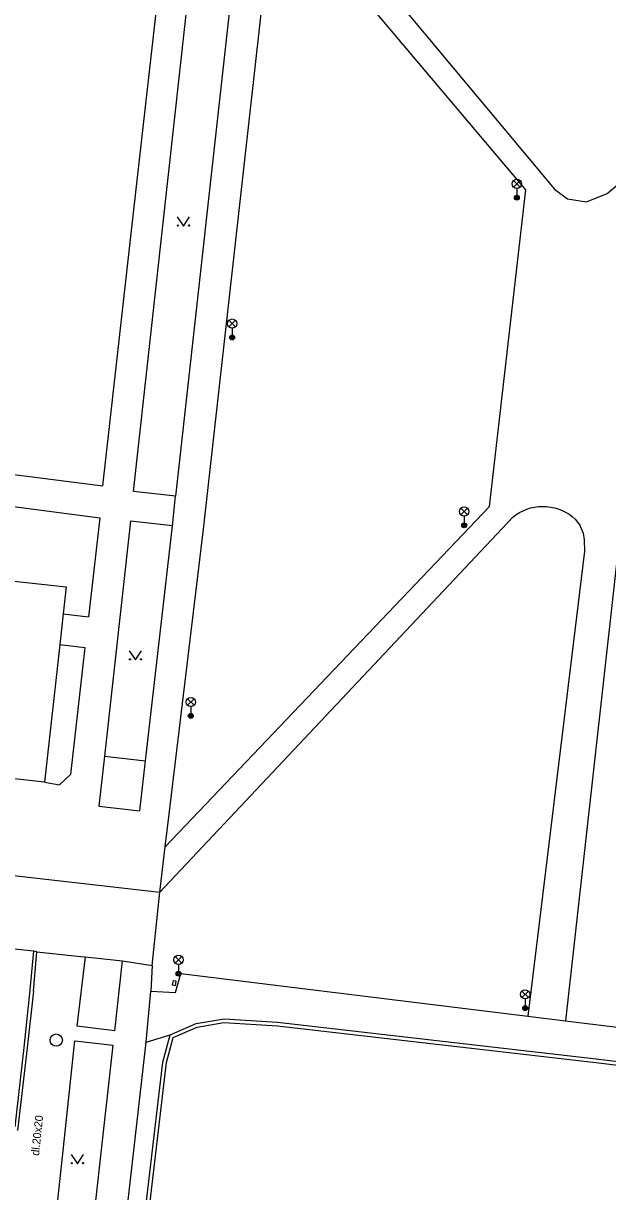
# Model space of a CAD drawing. Extents: x -595546 to -593986, y -1160845 to -1159202.
# Drawn here: x -594289.5 to -594242, y -1160155.2 to -1160060.3 of the extents above; entities that cross this region are included whole.
import ezdxf

# ---------------------------------------------------------------- set-up
doc = ezdxf.new("R2010")
doc.units = 0
for name, color, linetype in [('Level 27', 7, 'Continuous'), ('Level 33', 7, 'Continuous'), ('Level 36', 7, 'Continuous'), ('silnoproud - povrch.  znaky a  RIS  skut. velikost', 7, 'Continuous'), ('Specificka linie pasportu komunikaci', 7, 'Continuous'), ('TM - budovy zdene_ betonove - VP', 7, 'Continuous'), ('TM - chodniky - VP', 7, 'Continuous'), ('TM - komunikace - VP', 7, 'Continuous'), ('TM - letecke snimky - pomocna linie', 7, 'Continuous'), ('TM - plot drateny_ kovovy - VP', 7, 'Continuous'), ('TM - podezdivka plotu - VP', 7, 'Continuous'), ('TM - popis povrchu', 7, 'Continuous'), ('TM - rozhrani mezi zpev. plochami mezi sebou - VP', 7, 'Continuous')]:
    doc.layers.add(name, color=color, linetype=linetype)

msp = doc.modelspace()

# ---------------------------------------------------------------- linework, layer by layer
at = {"layer": 'Level 27'}
msp.add_circle((-594286.79, -1160142.89), 0.5, dxfattribs=at)
at = {"layer": 'Level 33'}
for p, q in [((-594249.675, -1160073.62), (-594249.145, -1160073.09)), ((-594249.675, -1160073.09), (-594249.145, -1160073.62)), ((-594249.41, -1160073.73), (-594249.41, -1160074.48)), ((-594272.775, -1160084.97), (-594272.245, -1160084.44)), ((-594272.775, -1160084.44), (-594272.245, -1160084.97)), ((-594272.51, -1160085.08), (-594272.51, -1160085.83)), ((-594253.945, -1160100.23), (-594253.415, -1160099.7)), ((-594253.945, -1160099.7), (-594253.415, -1160100.23)), ((-594253.68, -1160100.34), (-594253.68, -1160101.09)), ((-594276.135, -1160115.7), (-594275.605, -1160115.17)), ((-594276.135, -1160115.17), (-594275.605, -1160115.7)), ((-594275.87, -1160115.81), (-594275.87, -1160116.56)), ((-594277.125, -1160136.63), (-594276.595, -1160136.1)), ((-594277.125, -1160136.1), (-594276.595, -1160136.63)), ((-594276.86, -1160136.74), (-594276.86, -1160137.49)), ((-594248.995, -1160139.44), (-594248.465, -1160138.91)), ((-594248.995, -1160138.91), (-594248.465, -1160139.44)), ((-594248.73, -1160139.55), (-594248.73, -1160140.3))]:
    msp.add_line(p, q, dxfattribs=at)
for centre, radius in [((-594249.41, -1160073.355), 0.375), ((-594249.41, -1160074.48), 0.2), ((-594249.41, -1160074.48), 0.145), ((-594249.41, -1160074.48), 0.0876), ((-594272.51, -1160084.705), 0.375), ((-594272.51, -1160085.83), 0.2), ((-594272.51, -1160085.83), 0.145), ((-594272.51, -1160085.83), 0.0876), ((-594253.68, -1160099.965), 0.375), ((-594253.68, -1160101.09), 0.2), ((-594253.68, -1160101.09), 0.145), ((-594253.68, -1160101.09), 0.0876), ((-594275.87, -1160115.435), 0.375), ((-594275.87, -1160116.56), 0.2), ((-594275.87, -1160116.56), 0.145), ((-594275.87, -1160116.56), 0.0876), ((-594276.86, -1160136.365), 0.375), ((-594276.86, -1160137.49), 0.2), ((-594276.86, -1160137.49), 0.145), ((-594276.86, -1160137.49), 0.0876), ((-594248.73, -1160139.175), 0.375), ((-594248.73, -1160140.3), 0.2), ((-594248.73, -1160140.3), 0.145), ((-594248.73, -1160140.3), 0.0876)]:
    msp.add_circle(centre, radius, dxfattribs=at)
at = {"layer": 'Level 36'}
for points in [[(-594276.97, -1160076.04), (-594276.47, -1160076.79), (-594275.97, -1160076.04)], [(-594280.86, -1160111.27), (-594280.36, -1160112.02), (-594279.86, -1160111.27)], [(-594285.57, -1160152.18), (-594285.07, -1160152.93), (-594284.57, -1160152.18)]]:
    msp.add_lwpolyline(points, dxfattribs=at)
for centre in [(-594276.92, -1160076.74), (-594276.021, -1160076.74), (-594280.81, -1160111.97), (-594279.911, -1160111.97), (-594285.52, -1160152.88), (-594284.621, -1160152.88)]:
    msp.add_circle(centre, 0.05, dxfattribs=at)
at = {"layer": 'silnoproud - povrch.  znaky a  RIS  skut. velikost'}
for points in [[(-594277.34, -1160138.44), (-594277.27, -1160138.05)], [(-594277.14, -1160138.47), (-594277.34, -1160138.44)], [(-594277.27, -1160138.05), (-594277.07, -1160138.09)], [(-594277.07, -1160138.09), (-594277.14, -1160138.47)]]:
    msp.add_lwpolyline(points, dxfattribs=at)
at = {"layer": 'Specificka linie pasportu komunikaci'}
for points in [[(-594277.36, -1160101.13), (-594277.11, -1160098.72)], [(-594282.87, -1160119.82), (-594279.54, -1160120.21)], [(-594288.36, -1160135.71), (-594288.64, -1160135.68), (-594311.64, -1160133.26)], [(-594279.5, -1160143.06), (-594279.11, -1160138.91)]]:
    msp.add_lwpolyline(points, dxfattribs=at)
at = {"layer": 'TM - budovy zdene_ betonove - VP'}
for points in [[(-594299.46, -1160104.61), (-594285.98, -1160106.09)], [(-594285.98, -1160106.09), (-594286.23, -1160108.28)], [(-594286.23, -1160108.28), (-594286.51, -1160110.77)], [(-594286.51, -1160110.77), (-594287.75, -1160121.95)], [(-594287.75, -1160121.95), (-594301.21, -1160120.45)]]:
    msp.add_lwpolyline(points, dxfattribs=at)
at = {"layer": 'TM - chodniky - VP'}
for points in [[(-594280.53, -1160075.71), (-594278.24, -1160055.59)], [(-594280.53, -1160098.33), (-594275.84, -1160055.89)], [(-594272.41, -1160056.27), (-594277.11, -1160098.72)], [(-594274.83, -1160101.39), (-594269.84, -1160056.63)], [(-594283.01, -1160097.88), (-594280.53, -1160075.71)], [(-594305.52, -1160095), (-594283.01, -1160097.88)], [(-594305.95, -1160097.5), (-594283.26, -1160100.49)], [(-594277.11, -1160098.72), (-594280.53, -1160098.33)], [(-594283.26, -1160100.49), (-594284.18, -1160108.51)], [(-594280.76, -1160100.75), (-594282.87, -1160119.82)], [(-594277.36, -1160101.13), (-594280.76, -1160100.75)], [(-594279.54, -1160120.21), (-594277.36, -1160101.13)], [(-594277.61, -1160124.55), (-594274.83, -1160101.39)], [(-594286.23, -1160108.28), (-594284.18, -1160108.51)], [(-594286.51, -1160110.77), (-594284.46, -1160111)], [(-594284.46, -1160111), (-594285.64, -1160121.31)], [(-594282.87, -1160119.82), (-594283.32, -1160123.9)], [(-594280.01, -1160124.28), (-594279.54, -1160120.21)], [(-594285.64, -1160121.31), (-594286.52, -1160122.17)], [(-594287.75, -1160121.95), (-594286.52, -1160122.17)], [(-594283.32, -1160123.9), (-594280.01, -1160124.28)], [(-594277.94, -1160127.2), (-594277.61, -1160124.55)], [(-594278.39, -1160130.88), (-594277.94, -1160127.2)], [(-594284.45, -1160136.14), (-594285.12, -1160141.76)], [(-594282.04, -1160142.15), (-594281.41, -1160136.46)], [(-594278.99, -1160136.84), (-594279.11, -1160138.91)], [(-594277.1, -1160139.03), (-594276.68, -1160137.49)], [(-594276.68, -1160137.49), (-594248.52, -1160140.95)], [(-594279.11, -1160138.91), (-594277.1, -1160139.03)], [(-594248.52, -1160140.95), (-594245.454, -1160141.325)], [(-594245.454, -1160141.325), (-594183.61, -1160148.91)], [(-594282.04, -1160142.15), (-594285.12, -1160141.76)], [(-594279.5, -1160143.06), (-594277.55, -1160142.45)], [(-594287.38, -1160212.89), (-594283.38, -1160177.31), (-594279.5, -1160143.06)], [(-594286.86, -1160157.64), (-594286.11, -1160150.84), (-594285.28, -1160142.95)], [(-594285.28, -1160142.95), (-594282.17, -1160143.3)], [(-594284.28, -1160162.26), (-594282.17, -1160143.3)]]:
    msp.add_lwpolyline(points, dxfattribs=at)
at = {"layer": 'TM - komunikace - VP'}
for points in [[(-594343.63, -1160123.44), (-594278.39, -1160130.88)], [(-594278.99, -1160136.84), (-594278.39, -1160130.88)], [(-594288.64, -1160138.91), (-594288.36, -1160135.71)], [(-594288.36, -1160135.71), (-594284.79, -1160136.1)], [(-594284.79, -1160136.1), (-594284.45, -1160136.14), (-594281.41, -1160136.46)], [(-594281.41, -1160136.46), (-594278.99, -1160136.84)], [(-594288.64, -1160138.91), (-594289.15, -1160143.51), (-594289.92, -1160150.23)]]:
    msp.add_lwpolyline(points, dxfattribs=at)
at = {"layer": 'TM - letecke snimky - pomocna linie'}
for points in [[(-594277.94, -1160127.2), (-594251.62, -1160099.55), (-594248.68, -1160073.83), (-594268.099, -1160050.814)], [(-594265.25, -1160051.1), (-594246.345, -1160073.802), (-594245.291, -1160074.568), (-594243.745, -1160074.814), (-594242.078, -1160074.141), (-594241.192, -1160073.392), (-594240.59, -1160072.32), (-594238.944, -1160057.345), (-594240.104, -1160054.877)], [(-594249.72, -1160100.42), (-594249.46, -1160100.22), (-594249.19, -1160100.05), (-594248.9, -1160099.9), (-594248.6, -1160099.78), (-594248.29, -1160099.68), (-594247.97, -1160099.61), (-594247.65, -1160099.56), (-594247.32, -1160099.55), (-594247, -1160099.56), (-594246.68, -1160099.6), (-594246.36, -1160099.66), (-594246.05, -1160099.76), (-594245.74, -1160099.88), (-594245.45, -1160100.02), (-594245.17, -1160100.19), (-594244.91, -1160100.38), (-594244.67, -1160100.6), (-594244.308, -1160101.075), (-594244.174, -1160101.34), (-594244.032, -1160101.727), (-594243.931, -1160102.265), (-594243.914, -1160103.194)], [(-594278.39, -1160130.88), (-594249.72, -1160100.42)], [(-594215.99, -1160102.42), (-594240.819, -1160099.84), (-594245.454, -1160141.325)], [(-594243.914, -1160103.194), (-594248.52, -1160140.95)]]:
    msp.add_lwpolyline(points, dxfattribs=at)
at = {"layer": 'TM - plot drateny_ kovovy - VP'}
for points in [[(-594275.34, -1160141.84), (-594273.18, -1160141.47)], [(-594273.18, -1160141.47), (-594268.84, -1160141.74)], [(-594277.3, -1160142.67), (-594275.34, -1160141.84)], [(-594268.84, -1160141.74), (-594243.01, -1160144.72)], [(-594277.85, -1160144.72), (-594277.3, -1160142.67)], [(-594281.67, -1160177.4), (-594277.85, -1160144.72)], [(-594243.01, -1160144.72), (-594214.91, -1160148.13)]]:
    msp.add_lwpolyline(points, dxfattribs=at)
at = {"layer": 'TM - podezdivka plotu - VP'}
for points in [[(-594275.43, -1160141.55), (-594273.16, -1160141.17)], [(-594273.16, -1160141.17), (-594268.82, -1160141.44)], [(-594268.82, -1160141.44), (-594242.97, -1160144.42)], [(-594278.15, -1160144.67), (-594277.55, -1160142.45)], [(-594277.55, -1160142.45), (-594275.43, -1160141.55)], [(-594281.97, -1160177.37), (-594278.15, -1160144.67)], [(-594242.97, -1160144.42), (-594214.87, -1160147.83)]]:
    msp.add_lwpolyline(points, dxfattribs=at)
at = {"layer": 'TM - rozhrani mezi zpev. plochami mezi sebou - VP'}
for points in [[(-594288.64, -1160135.68), (-594288.92, -1160138.82), (-594289.42, -1160143.49)], [(-594289.42, -1160143.49), (-594290.14, -1160149.93)]]:
    msp.add_lwpolyline(points, dxfattribs=at)

# ---------------------------------------------------------------- texts
at = {"layer": 'TM - popis povrchu'}
msp.add_text('dl.20x20', height=0.65, rotation=84, dxfattribs=at).set_placement((-594288.19, -1160152.3))

doc.saveas('drawing.dxf')
